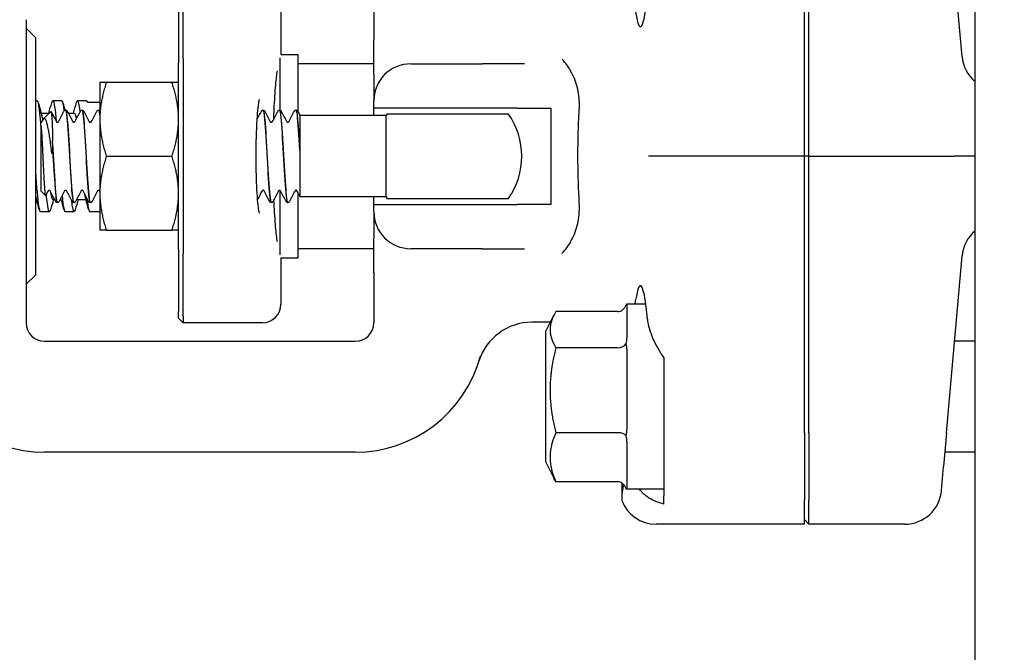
# Model space of a CAD drawing. Header units: inches. Extents: x 5 to 1128, y -85 to 748.
# Tile 352 of 656: x 438.26 to 441.58, y 665.03 to 667.17. Entities that reach past the tile are written whole.
import ezdxf

# ---------------------------------------------------------------- set-up
doc = ezdxf.new("R2010")
doc.units = ezdxf.units.IN
doc.header["$LTSCALE"] = 32
doc.header["$MEASUREMENT"] = 0
doc.layers.add('Dimension (ANSI)', color=7, linetype='Continuous', lineweight=25)
doc.layers.add('Visible (ANSI)', color=7, linetype='Continuous', lineweight=30)
doc.styles.add('Note Text (ANSI)', font='tahoma.ttf')
doc.dimstyles.new('SB Fraction-16 (ANSI)', dxfattribs={"dimscale": 32, "dimtxt": 0.125, "dimasz": 0.098425, "dimexe": 0.125, "dimexo": 0.0625, "dimgap": 0.031496, "dimtad": 0, "dimtih": 1, "dimtoh": 1, "dimdec": 4, "dimrnd": 1e-08, "dimzin": 0, "dimdsep": 46, "dimlunit": 5, "dimtxsty": 'Note Text (ANSI)', "dimcen": 0.09, "dimdle": 0.393701, "dimclrd": 256, "dimclre": 256, "dimclrt": 256, "dimadec": 0, "dimazin": 3, "dimtfac": 0.96, "dimtofl": 0, "dimtmove": 0, "dimatfit": 3, "dimfxl": 1, "dimfrac": 2, "dimtolj": 1, "dimtzin": 12, "dimlwd": -1, "dimlwe": -1, "dimarcsym": 0})

# ---------------------------------------------------------------- blocks, each defined once
blk = doc.blocks.new('*D19')
at = {"layer": 'Defpoints', "color": 0, "transparency": 16777216}
for p in [(455.7806, 700.4398), (292.0011, 552.4398), (455.7806, 552.4398)]:
    blk.add_point(p, dxfattribs=at)
at = {"layer": 'Dimension (ANSI)', "transparency": 16777216}
for p, q in [((453.7806, 700.4398), (288.0011, 700.4398)), ((292.0011, 697.2902), (292.0011, 636.039)), ((292.0011, 555.5894), (292.0011, 629.8406)), ((453.7806, 552.4398), (288.0011, 552.4398))]:
    blk.add_line(p, q, dxfattribs=at)
for points in [[(291.4762, 697.2902), (292.526, 697.2902), (292.0011, 700.4398)], [(291.4762, 555.5894), (292.526, 555.5894), (292.0011, 552.4398)]]:
    blk.add_solid(points, dxfattribs=at)
at = {"layer": 'Dimension (ANSI)', "transparency": 16777216, "insert": (287.899, 635.0311), "char_height": 4, "attachment_point": 1, "style": 'Note Text (ANSI)'}
blk.add_mtext('\\A1;148', dxfattribs=at)

msp = doc.modelspace()

# ---------------------------------------------------------------- linework, layer by layer
at = {"layer": 'Visible (ANSI)'}
for p, q in [((441.48542, 610.31504), (441.48542, 670.21904)), ((440.90792, 666.70404), (440.90792, 667.63875)), ((440.92354, 666.70404), (440.92354, 667.63875)), ((441.44094, 667.04097), (441.38864, 667.63875)), ((439.45292, 667.26654), (439.45292, 667.09747)), ((438.80854, 667.03404), (438.80854, 667.24404)), ((438.79292, 667.22904), (438.79292, 667.01904)), ((439.1391, 667.20404), (439.1391, 667.04779)), ((438.27792, 667.16574), (438.27792, 666.24234)), ((438.30917, 667.10529), (438.27792, 667.13654)), ((438.30917, 667.10529), (438.30917, 666.30279)), ((439.45292, 666.98206), (439.45292, 667.09747)), ((438.80854, 667.03404), (438.80854, 666.37404)), ((439.13529, 667.0366), (439.13529, 666.86021)), ((439.1391, 667.04779), (439.19779, 667.04779)), ((439.19779, 666.85227), (439.19779, 667.04779)), ((438.79292, 666.38904), (438.79292, 667.01904)), ((439.45292, 667.01654), (439.19779, 667.01654)), ((439.57792, 667.01654), (439.82038, 667.01654)), ((439.96218, 667.01654), (439.82038, 667.01654)), ((439.45292, 666.98206), (439.45292, 666.89154)), ((438.52692, 666.95404), (438.52692, 666.82904)), ((438.54925, 666.95404), (438.77059, 666.95404)), ((438.31542, 666.89154), (438.30917, 666.89154)), ((438.39875, 666.89154), (438.36786, 666.89154)), ((438.48208, 666.89154), (438.45119, 666.89154)), ((438.48504, 666.88691), (438.52692, 666.88691)), ((439.45292, 666.86654), (439.45292, 666.89154)), ((439.45292, 666.84154), (439.45292, 666.86654)), ((439.93784, 666.86654), (439.45292, 666.86654)), ((439.93784, 666.86654), (440.05069, 666.86654)), ((440.05069, 666.86654), (440.05069, 666.54154)), ((438.32842, 666.84987), (438.35648, 666.84987)), ((438.33697, 666.83036), (438.36167, 666.85506)), ((438.41165, 666.86029), (438.41107, 666.86029)), ((438.42049, 666.84987), (438.44042, 666.84987)), ((438.46726, 666.86029), (438.46668, 666.86029)), ((438.52287, 666.86029), (438.52229, 666.86029)), ((439.07898, 666.86029), (439.0784, 666.86029)), ((439.13459, 666.86029), (439.13401, 666.86029)), ((439.19021, 666.86029), (439.18962, 666.86029)), ((439.20292, 666.84249), (439.20292, 666.79417)), ((439.49413, 666.84154), (439.20292, 666.84154)), ((439.49413, 666.56654), (439.49413, 666.84154)), ((439.49838, 666.84779), (439.90746, 666.84779)), ((438.32792, 666.80812), (438.32792, 666.8191)), ((438.32792, 666.8191), (438.32794, 666.8191)), ((438.32792, 666.80812), (438.32792, 666.58677)), ((438.52692, 666.82904), (438.52692, 666.57904)), ((439.20292, 666.79417), (439.20292, 666.72498)), ((438.3669, 666.74696), (438.3669, 666.75674)), ((438.54925, 666.70404), (438.77059, 666.70404)), ((439.20292, 666.72498), (439.20292, 666.71476)), ((439.20292, 666.71476), (439.20292, 666.64082)), ((440.50632, 666.70404), (440.38171, 666.70404)), ((440.90792, 666.70404), (440.50632, 666.70404)), ((440.92354, 666.70404), (440.90792, 666.70404)), ((440.90792, 665.76933), (440.90792, 666.70404)), ((440.92354, 665.76933), (440.92354, 666.70404)), ((440.92354, 666.70404), (441.34589, 666.70404)), ((441.34589, 666.70404), (441.41404, 666.70404)), ((441.48542, 666.70404), (441.41404, 666.70404)), ((439.20292, 666.64082), (439.20292, 666.56951)), ((438.32792, 666.58677), (438.34338, 666.57131)), ((438.52692, 666.57904), (438.52692, 666.45404)), ((439.13529, 666.58887), (439.13529, 666.37148)), ((439.19779, 666.36029), (439.19779, 666.57878)), ((439.20292, 666.56951), (439.20292, 666.56654)), ((439.49413, 666.56654), (439.20292, 666.56654)), ((439.45292, 666.54154), (439.45292, 666.56654)), ((438.30917, 666.55821), (438.31319, 666.55821)), ((438.36786, 666.55821), (438.37442, 666.55821)), ((438.38384, 666.54779), (438.38326, 666.54779)), ((438.39269, 666.55821), (438.39653, 666.55821)), ((438.43946, 666.54779), (438.43887, 666.54779)), ((438.45119, 666.55821), (438.47986, 666.55821)), ((438.49507, 666.54779), (438.49448, 666.54779)), ((439.10679, 666.54779), (439.10621, 666.54779)), ((439.1624, 666.54779), (439.16182, 666.54779)), ((439.45292, 666.51654), (439.45292, 666.54154)), ((439.45292, 666.54154), (439.93784, 666.54154)), ((439.90746, 666.56029), (439.49838, 666.56029)), ((440.05069, 666.54154), (439.93784, 666.54154)), ((438.35708, 666.51654), (438.32619, 666.51654)), ((438.44042, 666.51654), (438.40953, 666.51654)), ((438.52692, 666.51654), (438.49286, 666.51654)), ((439.45292, 666.51654), (439.45292, 666.42602)), ((438.54925, 666.45404), (438.77059, 666.45404)), ((439.45292, 666.31061), (439.45292, 666.42602)), ((438.79292, 666.38904), (438.79292, 666.17904)), ((438.80854, 666.16404), (438.80854, 666.37404)), ((439.45292, 666.39154), (439.19779, 666.39154)), ((439.82038, 666.39154), (439.57792, 666.39154)), ((439.82038, 666.39154), (439.96218, 666.39154)), ((441.38864, 665.76933), (441.44094, 666.36712)), ((439.1391, 666.36029), (439.1391, 666.20404)), ((439.1391, 666.36029), (439.19779, 666.36029)), ((438.30917, 666.30279), (438.27792, 666.27154)), ((439.45292, 666.31061), (439.45292, 666.14154)), ((438.27792, 666.24234), (438.27792, 666.14154)), ((440.30792, 666.20404), (440.30792, 666.08887)), ((440.37214, 666.20404), (440.30792, 666.20404)), ((438.79292, 666.15717), (438.79292, 666.17904)), ((440.03292, 666.11029), (440.06147, 666.16739)), ((440.27667, 666.17912), (440.06788, 666.17912)), ((438.79292, 666.15717), (438.80854, 666.14154)), ((438.80854, 666.16404), (438.80854, 666.14154)), ((439.0766, 666.14154), (438.80854, 666.14154)), ((440.04056, 666.14322), (439.98715, 666.14322)), ((440.03292, 666.11029), (440.03292, 665.67279)), ((438.34042, 666.07904), (439.39042, 666.07904)), ((441.48542, 666.07904), (441.41574, 666.07904)), ((440.27667, 666.05712), (440.06788, 666.05712)), ((440.30792, 666.05175), (440.30792, 665.78036)), ((440.27667, 665.76954), (440.06788, 665.76954)), ((440.43292, 665.77149), (440.43292, 665.62546)), ((440.90792, 665.76933), (440.90792, 665.54207)), ((440.92354, 665.76933), (440.92354, 665.54207)), ((441.38864, 665.76933), (441.3787, 665.6557)), ((440.30792, 665.73928), (440.30792, 665.58302)), ((439.39042, 665.70404), (438.34042, 665.70404)), ((441.48542, 665.70404), (441.38293, 665.70404)), ((440.03292, 665.67279), (440.06147, 665.6157)), ((441.37163, 665.57487), (441.3787, 665.6557)), ((440.27667, 665.60396), (440.06788, 665.60396)), ((440.29056, 665.60022), (440.29056, 665.54176)), ((440.43292, 665.61002), (440.43292, 665.55595)), ((440.30792, 665.57907), (440.30792, 665.57904)), ((440.43292, 665.57904), (440.30792, 665.57904)), ((440.43292, 665.52876), (440.43292, 665.55595)), ((440.90792, 665.46029), (440.90792, 665.54207)), ((440.92354, 665.46029), (440.92354, 665.54207)), ((440.92354, 665.46029), (440.90792, 665.47598)), ((440.90792, 665.46029), (440.40744, 665.46029)), ((441.24702, 665.46029), (440.92354, 665.46029))]:
    msp.add_line(p, q, dxfattribs=at)
for centre, radius, start, end in [((441.56547, 667.05186), 0.125, 185, 230.18), ((439.57792, 666.89154), 0.125, 90, 180), ((439.70292, 666.70404), 0.25, 144.90037, 146.63299), ((439.70292, 666.70404), 0.25, 324.90037, 35.09963), ((439.70292, 666.70404), 0.25, 213.36701, 215.09963), ((439.57792, 666.51654), 0.125, 180, 270), ((441.56547, 666.35622), 0.125, 129.82, 175), ((439.0766, 666.20404), 0.0625, 270, 0), ((438.34042, 666.14154), 0.0625, 180, 270), ((439.39042, 666.14154), 0.0625, 270, 0), ((439.98715, 665.95572), 0.1875, 90, 162.70338), ((440.04056, 665.89322), 0.25, 87.99498, 90), ((438.34042, 666.14154), 0.4375, 195.01817, 270), ((439.39042, 666.14154), 0.4375, 270, 344.98183)]:
    msp.add_arc(centre, radius, start, end, dxfattribs=at)
for centre, major_axis, ratio, start_param, end_param in [((440.354, 667.51654), (0, 0.375), 0.0874887, 2.6230455, 3.9395987), ((440.354, 665.89154), (0, 0.375), 0.0874887, 5.4851792, 6.8017325), ((440.27667, 666.21506), (0, -0.03595), 0.8693335, 0, 1.2241495), ((440.27667, 666.07782), (0.03125, 0), 0.662309, 4.712389, 5.9365385), ((440.27667, 665.75429), (0.03125, 0), 0.4879975, 0.3466468, 1.5707963), ((440.27667, 665.56802), (0, -0.03595), 0.8693335, 1.9174431, 3.1415927), ((441.2471, 665.58577), (-0.01094, -0.125), 0.9961657, 0.0869335, 1.5707963), ((440.4084, 665.58577), (-0.08906, -0.08906), 0.9924325, 5.8523356, 7.0647854)]:
    msp.add_ellipse(centre, major_axis=major_axis, ratio=ratio, start_param=start_param, end_param=end_param, dxfattribs=at)
for points, knots in [([(440.14732, 666.86176), (440.14779, 666.86979), (440.1479, 666.87776), (440.14741, 666.89331), (440.14683, 666.90087), (440.14465, 666.91863), (440.14276, 666.92869), (440.13519, 666.95811), (440.12772, 666.97633), (440.11, 667.00707), (440.10065, 667.0198), (440.08979, 667.03206), (440.08963, 667.03224), (440.08947, 667.03242)], [0, 0, 0, 0, 0.06351999, 0.06351999, 0.12513045, 0.12513045, 0.2104042, 0.2104042, 0.38193929, 0.38193929, 0.52164881, 0.52164881, 0.52372315, 0.52372315, 0.52372315, 0.52372315]), ([(439.11474, 666.82998), (439.11513, 666.84113), (439.11557, 666.85202), (439.11749, 666.89328), (439.11934, 666.92125), (439.1232, 666.96424), (439.12516, 666.98075), (439.12708, 666.99329)], [0.3819937, 0.3819937, 0.3819937, 0.3819937, 0.48894567, 0.48894567, 0.79947629, 0.79947629, 1.05331269, 1.05331269, 1.05331269, 1.05331269]), ([(438.32792, 666.81421), (438.3272, 666.82245), (438.32648, 666.8302), (438.32576, 666.83734), (438.32231, 666.87162), (438.31887, 666.89122), (438.31542, 666.89147)], [-139.17255455, -139.17255455, -139.17255455, -139.17255455, -139.0100536, -139.0100536, -139.0100536, -138.23007676, -138.23007676, -138.23007676, -138.23007676]), ([(438.36432, 666.88464), (438.36571, 666.88992), (438.36711, 666.89227), (438.3685, 666.89132), (438.37223, 666.88879), (438.37597, 666.86257), (438.3797, 666.82161)], [137.9630926, 137.9630926, 137.9630926, 137.9630926, 138.2781439, 138.2781439, 138.2781439, 139.122964, 139.122964, 139.122964, 139.122964]), ([(438.44765, 666.88458), (438.44946, 666.89136), (438.45127, 666.89327), (438.45307, 666.88966), (438.45531, 666.8852), (438.45755, 666.87234), (438.45978, 666.85332)], [144.2462779, 144.2462779, 144.2462779, 144.2462779, 144.6548473, 144.6548473, 144.6548473, 145.16076334, 145.16076334, 145.16076334, 145.16076334]), ([(439.06634, 666.51199), (439.06634, 666.51199), (439.06622, 666.51239), (439.06567, 666.5147), (439.06501, 666.5179), (439.06333, 666.52847), (439.06224, 666.53715), (439.06, 666.56013), (439.05889, 666.57531), (439.05699, 666.61018), (439.05625, 666.63013), (439.0553, 666.67224), (439.05511, 666.69444), (439.05533, 666.73847), (439.05575, 666.76031), (439.05713, 666.80112), (439.05809, 666.82011), (439.06039, 666.85273), (439.06172, 666.86656), (439.06425, 666.8862), (439.06556, 666.89303), (439.06626, 666.89581), (439.06634, 666.89609), (439.06634, 666.89608)], [-1.2869324, -1.2869324, -1.2869324, -1.2869324, -1.2221786, -1.2221786, -1.0687063, -1.0687063, -0.8381878, -0.8381878, -0.555105, -0.555105, -0.2516711, -0.2516711, 0.0580557, 0.0580557, 0.3688709, 0.3688709, 0.6770655, 0.6770655, 0.9746383, 0.9746383, 1.233525, 1.233525, 1.2869324, 1.2869324, 1.2869324, 1.2869324]), ([(438.33068, 666.84146), (438.33163, 666.83806), (438.33258, 666.83361), (438.33353, 666.82811), (438.33367, 666.82733), (438.3338, 666.82653), (438.33394, 666.82571)], [138.56823042, 138.56823042, 138.56823042, 138.56823042, 138.78339549, 138.78339549, 138.78339549, 138.8139231, 138.8139231, 138.8139231, 138.8139231]), ([(438.36409, 666.7196), (438.36177, 666.7386), (438.35941, 666.75659), (438.35465, 666.78772), (438.3523, 666.80074), (438.34753, 666.82018), (438.34518, 666.8267), (438.34042, 666.83263), (438.33806, 666.83232), (438.33523, 666.8281), (438.33484, 666.82744), (438.33445, 666.82669)], [-0.67634923, -0.67634923, -0.67634923, -0.67634923, -0.52774982, -0.52774982, -0.38555901, -0.38555901, -0.25020713, -0.25020713, -0.12168954, -0.12168954, -0.10119383, -0.10119383, -0.10119383, -0.10119383]), ([(438.36167, 666.85506), (438.36172, 666.85512), (438.36178, 666.85515), (438.36259, 666.85538), (438.36334, 666.85169), (438.36409, 666.84435)], [-0.16191336, -0.16191336, -0.16191336, -0.16191336, -0.15127467, -0.15127467, 0, 0, 0, 0]), ([(438.36409, 666.84435), (438.36451, 666.84025), (438.36489, 666.83499), (438.36555, 666.82228), (438.36585, 666.81484), (438.36653, 666.79206), (438.36684, 666.7751), (438.3669, 666.75674)], [-0.3187664, -0.3187664, -0.3187664, -0.3187664, -0.23449039, -0.23449039, -0.1487662, -0.1487662, 0, 0, 0, 0]), ([(438.40572, 666.85655), (438.40606, 666.85719), (438.40646, 666.85786), (438.4076, 666.85896), (438.40809, 666.85935), (438.40938, 666.86), (438.4102, 666.86025), (438.41104, 666.86029)], [0, 0, 0, 0, 0.022095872, 0.022095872, 0.033561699, 0.033561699, 0.045438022, 0.045438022, 0.045438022, 0.045438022]), ([(438.41104, 666.86013), (438.41322, 666.85999), (438.41541, 666.84565), (438.41759, 666.81977), (438.4204, 666.7864), (438.42322, 666.73471), (438.42603, 666.6854), (438.42884, 666.63609), (438.43165, 666.59046), (438.43447, 666.56675), (438.43594, 666.55437), (438.4374, 666.54814), (438.43887, 666.54812)], [9.4219171, 9.4219171, 9.4219171, 9.4219171, 10.1615232, 10.1615232, 10.1615232, 11.1151899, 11.1151899, 11.1151899, 12.0686082, 12.0686082, 12.0686082, 12.5663706, 12.5663706, 12.5663706, 12.5663706]), ([(438.43948, 666.54805), (438.43762, 666.54812), (438.43576, 666.55827), (438.4339, 666.57753), (438.43106, 666.607), (438.42822, 666.65702), (438.42537, 666.70721), (438.42255, 666.75712), (438.41972, 666.80585), (438.41689, 666.8337), (438.41514, 666.85091), (438.4134, 666.85987), (438.41165, 666.86)], [-18.8524168, -18.8524168, -18.8524168, -18.8524168, -18.2223022, -18.2223022, -18.2223022, -17.2584859, -17.2584859, -17.2584859, -16.2999201, -16.2999201, -16.2999201, -15.7079633, -15.7079633, -15.7079633, -15.7079633]), ([(438.41168, 666.86029), (438.41281, 666.86023), (438.41387, 666.85981), (438.41534, 666.85882), (438.41583, 666.8583), (438.41653, 666.85738), (438.41678, 666.85696), (438.41699, 666.85655)], [0, 0, 0, 0, 0.015967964, 0.015967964, 0.031253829, 0.031253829, 0.045415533, 0.045415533, 0.045415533, 0.045415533]), ([(438.46134, 666.85655), (438.46167, 666.85719), (438.46207, 666.85786), (438.46321, 666.85896), (438.4637, 666.85935), (438.46499, 666.86), (438.46581, 666.86025), (438.46665, 666.86029)], [0, 0, 0, 0, 0.022095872, 0.022095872, 0.033561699, 0.033561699, 0.045438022, 0.045438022, 0.045438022, 0.045438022]), ([(438.46665, 666.86018), (438.46717, 666.86026), (438.46768, 666.85954), (438.4682, 666.85799), (438.47101, 666.8495), (438.47382, 666.81627), (438.47663, 666.77154), (438.47944, 666.72682), (438.48225, 666.67179), (438.48505, 666.6284), (438.48786, 666.58503), (438.49067, 666.55443), (438.49348, 666.5488), (438.49381, 666.54813), (438.49415, 666.54781), (438.49448, 666.54785)], [15.7051024, 15.7051024, 15.7051024, 15.7051024, 15.879856, 15.879856, 15.879856, 16.8320759, 16.8320759, 16.8320759, 17.7840647, 17.7840647, 17.7840647, 18.7358252, 18.7358252, 18.7358252, 18.8495559, 18.8495559, 18.8495559, 18.8495559]), ([(438.49509, 666.54797), (438.49441, 666.54785), (438.49373, 666.54912), (438.49305, 666.55183), (438.49021, 666.56314), (438.48738, 666.59939), (438.48454, 666.64585), (438.48171, 666.6922), (438.47888, 666.74745), (438.47606, 666.7893), (438.47323, 666.83104), (438.47041, 666.85833), (438.46759, 666.86018), (438.46748, 666.86025), (438.46737, 666.86029), (438.46726, 666.86028)], [-25.1356021, -25.1356021, -25.1356021, -25.1356021, -24.9048316, -24.9048316, -24.9048316, -23.9435311, -23.9435311, -23.9435311, -22.9847675, -22.9847675, -22.9847675, -22.0283448, -22.0283448, -22.0283448, -21.9911486, -21.9911486, -21.9911486, -21.9911486]), ([(438.46729, 666.86029), (438.46842, 666.86023), (438.46948, 666.85981), (438.47095, 666.85882), (438.47144, 666.8583), (438.47214, 666.85738), (438.47239, 666.85696), (438.4726, 666.85655)], [0, 0, 0, 0, 0.015967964, 0.015967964, 0.031253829, 0.031253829, 0.045415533, 0.045415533, 0.045415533, 0.045415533]), ([(438.51695, 666.85655), (438.51728, 666.85719), (438.51768, 666.85786), (438.51882, 666.85896), (438.51932, 666.85935), (438.52061, 666.86), (438.52142, 666.86025), (438.52226, 666.86029)], [0, 0, 0, 0, 0.022095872, 0.022095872, 0.033561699, 0.033561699, 0.045438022, 0.045438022, 0.045438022, 0.045438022]), ([(438.52692, 666.84424), (438.52687, 666.8446), (438.52683, 666.84496), (438.52678, 666.8453), (438.52548, 666.85513), (438.52417, 666.86), (438.52287, 666.85997)], [-28.73150298, -28.73150298, -28.73150298, -28.73150298, -28.71588313, -28.71588313, -28.71588313, -28.27433388, -28.27433388, -28.27433388, -28.27433388]), ([(438.5229, 666.86029), (438.52403, 666.86023), (438.52509, 666.85981), (438.52628, 666.85901), (438.52663, 666.85871), (438.52692, 666.8584)], [0, 0, 0, 0, 0.015967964, 0.015967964, 0.025215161, 0.025215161, 0.025215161, 0.025215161]), ([(439.07306, 666.85655), (439.07339, 666.85719), (439.07379, 666.85786), (439.07493, 666.85896), (439.07543, 666.85935), (439.07672, 666.86), (439.07753, 666.86025), (439.07838, 666.86029)], [0, 0, 0, 0, 0.022095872, 0.022095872, 0.033561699, 0.033561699, 0.045438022, 0.045438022, 0.045438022, 0.045438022]), ([(439.07838, 666.86016), (439.08068, 666.86001), (439.08297, 666.84395), (439.08527, 666.8155), (439.0881, 666.78051), (439.09093, 666.72771), (439.09376, 666.67845), (439.09658, 666.62931), (439.0994, 666.585), (439.10222, 666.56334), (439.10355, 666.55315), (439.10488, 666.5481), (439.10621, 666.54812)], [84.8201408, 84.8201408, 84.8201408, 84.8201408, 85.5995394, 85.5995394, 85.5995394, 86.558303, 86.558303, 86.558303, 87.5147256, 87.5147256, 87.5147256, 87.9645943, 87.9645943, 87.9645943, 87.9645943]), ([(439.10681, 666.54808), (439.10508, 666.54812), (439.10335, 666.55685), (439.10161, 666.57374), (439.09881, 666.6011), (439.096, 666.64916), (439.09319, 666.69873), (439.09038, 666.74828), (439.08757, 666.79804), (439.08476, 666.82816), (439.08284, 666.84881), (439.08091, 666.85986), (439.07898, 666.86005)], [-94.2506405, -94.2506405, -94.2506405, -94.2506405, -93.6632144, -93.6632144, -93.6632144, -92.7109946, -92.7109946, -92.7109946, -91.7590058, -91.7590058, -91.7590058, -91.106187, -91.106187, -91.106187, -91.106187]), ([(439.07901, 666.86029), (439.08014, 666.86023), (439.08121, 666.85981), (439.08268, 666.85882), (439.08316, 666.8583), (439.08387, 666.85738), (439.08411, 666.85696), (439.08433, 666.85655)], [0, 0, 0, 0, 0.015967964, 0.015967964, 0.031253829, 0.031253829, 0.045415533, 0.045415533, 0.045415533, 0.045415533]), ([(439.12867, 666.85655), (439.129, 666.85719), (439.1294, 666.85786), (439.13054, 666.85896), (439.13104, 666.85935), (439.13233, 666.86), (439.13314, 666.86025), (439.13399, 666.86029)], [0, 0, 0, 0, 0.022095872, 0.022095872, 0.033561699, 0.033561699, 0.045438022, 0.045438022, 0.045438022, 0.045438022]), ([(439.13399, 666.86013), (439.13463, 666.86024), (439.13527, 666.85912), (439.13591, 666.85671), (439.13875, 666.84602), (439.1416, 666.81017), (439.14444, 666.76379), (439.14727, 666.71766), (439.1501, 666.66236), (439.15293, 666.62023), (439.15574, 666.57829), (439.15856, 666.5505), (439.16137, 666.54799), (439.16152, 666.54786), (439.16167, 666.5478), (439.16182, 666.5478)], [91.1033261, 91.1033261, 91.1033261, 91.1033261, 91.3207683, 91.3207683, 91.3207683, 92.2845846, 92.2845846, 92.2845846, 93.2431504, 93.2431504, 93.2431504, 94.1972517, 94.1972517, 94.1972517, 94.2477796, 94.2477796, 94.2477796, 94.2477796]), ([(439.16243, 666.54793), (439.16184, 666.54783), (439.16125, 666.54876), (439.16067, 666.55077), (439.15786, 666.56042), (439.15504, 666.59479), (439.15223, 666.64013), (439.14941, 666.68546), (439.1466, 666.74054), (439.14379, 666.78334), (439.14097, 666.82613), (439.13816, 666.85551), (439.13535, 666.85973), (439.1351, 666.8601), (439.13485, 666.86028), (439.13459, 666.86026)], [-100.5338258, -100.5338258, -100.5338258, -100.5338258, -100.3354652, -100.3354652, -100.3354652, -99.3815473, -99.3815473, -99.3815473, -98.4278806, -98.4278806, -98.4278806, -97.4744623, -97.4744623, -97.4744623, -97.3893723, -97.3893723, -97.3893723, -97.3893723]), ([(439.13462, 666.86029), (439.13575, 666.86023), (439.13682, 666.85981), (439.13829, 666.85882), (439.13877, 666.8583), (439.13948, 666.85738), (439.13972, 666.85696), (439.13994, 666.85655)], [0, 0, 0, 0, 0.015967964, 0.015967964, 0.031253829, 0.031253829, 0.045415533, 0.045415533, 0.045415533, 0.045415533]), ([(439.18428, 666.85655), (439.18461, 666.85719), (439.18501, 666.85786), (439.18615, 666.85896), (439.18665, 666.85935), (439.18794, 666.86), (439.18875, 666.86025), (439.1896, 666.86029)], [0, 0, 0, 0, 0.022095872, 0.022095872, 0.033561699, 0.033561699, 0.045438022, 0.045438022, 0.045438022, 0.045438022]), ([(439.1896, 666.86002), (439.19149, 666.85994), (439.19338, 666.84945), (439.19527, 666.82959), (439.19782, 666.80278), (439.20037, 666.75968), (439.20292, 666.71476)], [97.3865114, 97.3865114, 97.3865114, 97.3865114, 98.0270057, 98.0270057, 98.0270057, 98.8915068, 98.8915068, 98.8915068, 98.8915068]), ([(439.20292, 666.72498), (439.2001, 666.77428), (439.19728, 666.81953), (439.19446, 666.84255), (439.19304, 666.85415), (439.19162, 666.85995), (439.19021, 666.85996)], [-105.1089244, -105.1089244, -105.1089244, -105.1089244, -104.1537068, -104.1537068, -104.1537068, -103.6725576, -103.6725576, -103.6725576, -103.6725576]), ([(439.19023, 666.86029), (439.19136, 666.86023), (439.19243, 666.85981), (439.1939, 666.85882), (439.19438, 666.8583), (439.19509, 666.85738), (439.19534, 666.85696), (439.19555, 666.85655)], [0, 0, 0, 0, 0.015967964, 0.015967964, 0.031253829, 0.031253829, 0.045415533, 0.045415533, 0.045415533, 0.045415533]), ([(440.14732, 666.54633), (440.14463, 666.59208), (440.14311, 666.63902), (440.14262, 666.71575), (440.1429, 666.74502), (440.1444, 666.80373), (440.14563, 666.833), (440.14732, 666.86176)], [0, 0, 0, 0, 0.36185351, 0.36185351, 0.58513386, 0.58513386, 0.81257268, 0.81257268, 0.81257268, 0.81257268]), ([(438.32794, 666.8191), (438.32902, 666.8191), (438.33001, 666.81955), (438.33097, 666.82026), (438.33116, 666.82051), (438.3313, 666.8207), (438.33132, 666.82073), (438.33132, 666.82073)], [0, 0, 0, 0, 0.017919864, 0.017919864, 0.032518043, 0.032518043, 0.040461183, 0.040461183, 0.040461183, 0.040461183]), ([(438.32852, 666.80209), (438.32917, 666.79531), (438.32981, 666.78667), (438.33111, 666.76628), (438.33175, 666.75462), (438.33315, 666.72714), (438.3339, 666.71122), (438.33542, 666.67894), (438.33617, 666.66289), (438.33768, 666.63278), (438.33843, 666.61906), (438.33995, 666.59583), (438.3407, 666.58663), (438.34221, 666.57408), (438.34296, 666.57097), (438.34385, 666.57123), (438.34398, 666.57138), (438.34412, 666.57164)], [-2.12179282, -2.12179282, -2.12179282, -2.12179282, -2.02048123, -2.02048123, -1.91755472, -1.91755472, -1.79490964, -1.79490964, -1.67005838, -1.67005838, -1.5430016, -1.5430016, -1.41373999, -1.41373999, -1.28227419, -1.28227419, -1.25834871, -1.25834871, -1.25834871, -1.25834871]), ([(438.38018, 666.82073), (438.38018, 666.82073), (438.38025, 666.82057), (438.3808, 666.82004), (438.38115, 666.81976), (438.38216, 666.81929), (438.38285, 666.8191), (438.38355, 666.8191)], [0.003893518, 0.003893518, 0.003893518, 0.003893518, 0.02135506, 0.02135506, 0.032660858, 0.032660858, 0.044379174, 0.044379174, 0.044379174, 0.044379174]), ([(438.38355, 666.8191), (438.38463, 666.8191), (438.38562, 666.81955), (438.38658, 666.82026), (438.38677, 666.82051), (438.38691, 666.8207), (438.38693, 666.82073), (438.38693, 666.82073)], [0, 0, 0, 0, 0.017919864, 0.017919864, 0.032518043, 0.032518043, 0.040461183, 0.040461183, 0.040461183, 0.040461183]), ([(438.43579, 666.82073), (438.43579, 666.82073), (438.43586, 666.82057), (438.43642, 666.82004), (438.43676, 666.81976), (438.43777, 666.81929), (438.43846, 666.8191), (438.43916, 666.8191)], [0.003893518, 0.003893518, 0.003893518, 0.003893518, 0.02135506, 0.02135506, 0.032660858, 0.032660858, 0.044379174, 0.044379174, 0.044379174, 0.044379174]), ([(438.43916, 666.8191), (438.44024, 666.8191), (438.44123, 666.81955), (438.44219, 666.82026), (438.44238, 666.82051), (438.44252, 666.8207), (438.44254, 666.82073), (438.44254, 666.82073)], [0, 0, 0, 0, 0.017919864, 0.017919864, 0.032518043, 0.032518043, 0.040461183, 0.040461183, 0.040461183, 0.040461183]), ([(438.4914, 666.82073), (438.4914, 666.82073), (438.49147, 666.82057), (438.49203, 666.82004), (438.49237, 666.81976), (438.49338, 666.81929), (438.49407, 666.8191), (438.49478, 666.8191)], [0.003893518, 0.003893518, 0.003893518, 0.003893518, 0.02135506, 0.02135506, 0.032660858, 0.032660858, 0.044379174, 0.044379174, 0.044379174, 0.044379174]), ([(438.49478, 666.8191), (438.49585, 666.8191), (438.49685, 666.81955), (438.4978, 666.82026), (438.498, 666.82051), (438.49813, 666.8207), (438.49815, 666.82073), (438.49815, 666.82073)], [0, 0, 0, 0, 0.017919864, 0.017919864, 0.032518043, 0.032518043, 0.040461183, 0.040461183, 0.040461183, 0.040461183]), ([(439.10312, 666.82073), (439.10312, 666.82073), (439.1032, 666.82057), (439.10375, 666.82004), (439.10409, 666.81976), (439.1051, 666.81929), (439.1058, 666.8191), (439.1065, 666.8191)], [0.003893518, 0.003893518, 0.003893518, 0.003893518, 0.02135506, 0.02135506, 0.032660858, 0.032660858, 0.044379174, 0.044379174, 0.044379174, 0.044379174]), ([(439.1065, 666.8191), (439.10757, 666.8191), (439.10857, 666.81955), (439.10953, 666.82026), (439.10972, 666.82051), (439.10985, 666.8207), (439.10987, 666.82073), (439.10987, 666.82073)], [0, 0, 0, 0, 0.017919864, 0.017919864, 0.032518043, 0.032518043, 0.040461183, 0.040461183, 0.040461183, 0.040461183]), ([(439.15874, 666.82073), (439.15874, 666.82073), (439.15881, 666.82057), (439.15936, 666.82004), (439.1597, 666.81976), (439.16071, 666.81929), (439.16141, 666.8191), (439.16211, 666.8191)], [0.003893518, 0.003893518, 0.003893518, 0.003893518, 0.02135506, 0.02135506, 0.032660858, 0.032660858, 0.044379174, 0.044379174, 0.044379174, 0.044379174]), ([(439.16211, 666.8191), (439.16318, 666.8191), (439.16418, 666.81955), (439.16514, 666.82026), (439.16533, 666.82051), (439.16547, 666.8207), (439.16548, 666.82073), (439.16548, 666.82073)], [0, 0, 0, 0, 0.017919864, 0.017919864, 0.032518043, 0.032518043, 0.040461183, 0.040461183, 0.040461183, 0.040461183]), ([(438.3669, 666.74696), (438.36687, 666.73775), (438.36675, 666.72986), (438.36637, 666.72024), (438.36617, 666.71721), (438.36586, 666.71506), (438.36577, 666.71458), (438.36563, 666.71412), (438.36559, 666.71402), (438.36552, 666.71389), (438.3655, 666.71385), (438.36545, 666.71381), (438.36543, 666.71379), (438.36539, 666.71378), (438.36537, 666.71378), (438.36532, 666.71378), (438.3653, 666.7138), (438.36524, 666.71384), (438.36521, 666.71388), (438.36509, 666.71408), (438.365, 666.71434), (438.36466, 666.71557), (438.3644, 666.71711), (438.36409, 666.7196)], [-0.17168991, -0.17168991, -0.17168991, -0.17168991, -0.0982332, -0.0982332, -0.0491093, -0.0491093, -0.03761956, -0.03761956, -0.03394059, -0.03394059, -0.03224924, -0.03224924, -0.03117451, -0.03117451, -0.03017054, -0.03017054, -0.0289244, -0.0289244, -0.02683852, -0.02683852, -0.01955178, -0.01955178, 0, 0, 0, 0]), ([(438.38387, 666.54783), (438.3836, 666.54779), (438.38333, 666.54798), (438.38307, 666.5484), (438.38023, 666.5528), (438.37739, 666.58285), (438.37455, 666.62634), (438.372, 666.6654), (438.36945, 666.71435), (438.3669, 666.75674)], [-12.5692315, -12.5692315, -12.5692315, -12.5692315, -12.4783682, -12.4783682, -12.4783682, -11.5160648, -11.5160648, -11.5160648, -10.6515637, -10.6515637, -10.6515637, -10.6515637]), ([(438.3669, 666.74696), (438.36971, 666.69912), (438.37253, 666.64494), (438.37535, 666.60616), (438.37799, 666.56987), (438.38063, 666.54797), (438.38326, 666.54781)], [4.4341461, 4.4341461, 4.4341461, 4.4341461, 5.3893637, 5.3893637, 5.3893637, 6.2831853, 6.2831853, 6.2831853, 6.2831853]), ([(438.30917, 666.65098), (438.31282, 666.60152), (438.31648, 666.55857), (438.32014, 666.53577), (438.32216, 666.52317), (438.32418, 666.51687), (438.32619, 666.51687)], [133.8047189, 133.8047189, 133.8047189, 133.8047189, 134.6316542, 134.6316542, 134.6316542, 135.0884841, 135.0884841, 135.0884841, 135.0884841]), ([(438.36063, 666.52323), (438.35702, 666.50999), (438.35341, 666.51749), (438.3498, 666.54412), (438.34862, 666.55285), (438.34743, 666.56359), (438.34625, 666.57583)], [-141.6386536, -141.6386536, -141.6386536, -141.6386536, -140.8224072, -140.8224072, -140.8224072, -140.5547772, -140.5547772, -140.5547772, -140.5547772]), ([(438.35575, 666.58898), (438.35467, 666.58898), (438.35368, 666.58853), (438.35272, 666.58783), (438.35253, 666.58757), (438.35239, 666.58738), (438.35237, 666.58735), (438.35237, 666.58735)], [0, 0, 0, 0, 0.017919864, 0.017919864, 0.032518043, 0.032518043, 0.040461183, 0.040461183, 0.040461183, 0.040461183]), ([(438.35912, 666.58736), (438.3591, 666.58739), (438.35901, 666.58755), (438.3585, 666.58804), (438.35815, 666.58832), (438.35714, 666.58879), (438.35645, 666.58898), (438.35575, 666.58898)], [0.005742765, 0.005742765, 0.005742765, 0.005742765, 0.02135506, 0.02135506, 0.032660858, 0.032660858, 0.044379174, 0.044379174, 0.044379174, 0.044379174]), ([(438.3992, 666.57085), (438.40106, 666.55229), (438.40293, 666.53756), (438.4048, 666.52834), (438.40637, 666.52056), (438.40795, 666.51677), (438.40953, 666.51684)], [140.5926168, 140.5926168, 140.5926168, 140.5926168, 141.014984, 141.014984, 141.014984, 141.37166941, 141.37166941, 141.37166941, 141.37166941]), ([(438.41136, 666.58898), (438.41029, 666.58898), (438.40929, 666.58853), (438.40833, 666.58783), (438.40814, 666.58757), (438.408, 666.58738), (438.40799, 666.58735), (438.40799, 666.58735)], [0, 0, 0, 0, 0.017919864, 0.017919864, 0.032518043, 0.032518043, 0.040461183, 0.040461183, 0.040461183, 0.040461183]), ([(438.41473, 666.58736), (438.41471, 666.58739), (438.41462, 666.58755), (438.41411, 666.58804), (438.41377, 666.58832), (438.41275, 666.58879), (438.41206, 666.58898), (438.41136, 666.58898)], [0.005742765, 0.005742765, 0.005742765, 0.005742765, 0.02135506, 0.02135506, 0.032660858, 0.032660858, 0.044379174, 0.044379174, 0.044379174, 0.044379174]), ([(438.46697, 666.58898), (438.4659, 666.58898), (438.4649, 666.58853), (438.46394, 666.58783), (438.46375, 666.58757), (438.46361, 666.58738), (438.4636, 666.58735), (438.4636, 666.58735)], [0, 0, 0, 0, 0.017919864, 0.017919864, 0.032518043, 0.032518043, 0.040461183, 0.040461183, 0.040461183, 0.040461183]), ([(438.47034, 666.58736), (438.47032, 666.58739), (438.47024, 666.58755), (438.46972, 666.58804), (438.46938, 666.58832), (438.46836, 666.58879), (438.46767, 666.58898), (438.46697, 666.58898)], [0.005742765, 0.005742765, 0.005742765, 0.005742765, 0.02135506, 0.02135506, 0.032660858, 0.032660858, 0.044379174, 0.044379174, 0.044379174, 0.044379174]), ([(438.52258, 666.58898), (438.52151, 666.58898), (438.52051, 666.58853), (438.51955, 666.58783), (438.51936, 666.58757), (438.51922, 666.58738), (438.51921, 666.58735), (438.51921, 666.58735)], [0, 0, 0, 0, 0.017919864, 0.017919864, 0.032518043, 0.032518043, 0.040461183, 0.040461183, 0.040461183, 0.040461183]), ([(438.52595, 666.58736), (438.52593, 666.58739), (438.52585, 666.58755), (438.52533, 666.58804), (438.52499, 666.58832), (438.52398, 666.58879), (438.52328, 666.58898), (438.52258, 666.58898)], [0.005742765, 0.005742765, 0.005742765, 0.005742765, 0.02135506, 0.02135506, 0.032660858, 0.032660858, 0.044379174, 0.044379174, 0.044379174, 0.044379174]), ([(439.07869, 666.58898), (439.07762, 666.58898), (439.07662, 666.58853), (439.07566, 666.58783), (439.07547, 666.58757), (439.07534, 666.58738), (439.07532, 666.58735), (439.07532, 666.58735)], [0, 0, 0, 0, 0.017919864, 0.017919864, 0.032518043, 0.032518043, 0.040461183, 0.040461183, 0.040461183, 0.040461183]), ([(439.08206, 666.58736), (439.08205, 666.58739), (439.08196, 666.58755), (439.08144, 666.58804), (439.0811, 666.58832), (439.08009, 666.58879), (439.07939, 666.58898), (439.07869, 666.58898)], [0.005742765, 0.005742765, 0.005742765, 0.005742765, 0.02135506, 0.02135506, 0.032660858, 0.032660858, 0.044379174, 0.044379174, 0.044379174, 0.044379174]), ([(439.1343, 666.58898), (439.13323, 666.58898), (439.13223, 666.58853), (439.13127, 666.58783), (439.13108, 666.58757), (439.13095, 666.58738), (439.13093, 666.58735), (439.13093, 666.58735)], [0, 0, 0, 0, 0.017919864, 0.017919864, 0.032518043, 0.032518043, 0.040461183, 0.040461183, 0.040461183, 0.040461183]), ([(439.13767, 666.58736), (439.13766, 666.58739), (439.13757, 666.58755), (439.13705, 666.58804), (439.13671, 666.58832), (439.1357, 666.58879), (439.135, 666.58898), (439.1343, 666.58898)], [0.005742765, 0.005742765, 0.005742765, 0.005742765, 0.02135506, 0.02135506, 0.032660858, 0.032660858, 0.044379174, 0.044379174, 0.044379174, 0.044379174]), ([(439.18991, 666.58898), (439.18884, 666.58898), (439.18784, 666.58853), (439.18689, 666.58783), (439.18669, 666.58757), (439.18656, 666.58738), (439.18654, 666.58735), (439.18654, 666.58735)], [0, 0, 0, 0, 0.017919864, 0.017919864, 0.032518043, 0.032518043, 0.040461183, 0.040461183, 0.040461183, 0.040461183]), ([(439.19329, 666.58736), (439.19327, 666.58739), (439.19318, 666.58755), (439.19266, 666.58804), (439.19232, 666.58832), (439.19131, 666.58879), (439.19062, 666.58898), (439.18991, 666.58898)], [0.005742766, 0.005742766, 0.005742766, 0.005742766, 0.02135506, 0.02135506, 0.032660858, 0.032660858, 0.044379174, 0.044379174, 0.044379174, 0.044379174]), ([(438.38324, 666.54779), (438.3821, 666.54785), (438.38104, 666.54827), (438.37957, 666.54926), (438.37909, 666.54978), (438.37838, 666.5507), (438.37813, 666.55112), (438.37792, 666.55153)], [0, 0, 0, 0, 0.015967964, 0.015967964, 0.031253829, 0.031253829, 0.045415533, 0.045415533, 0.045415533, 0.045415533]), ([(438.38919, 666.55153), (438.38886, 666.55089), (438.38845, 666.55022), (438.38732, 666.54912), (438.38682, 666.54873), (438.38553, 666.54808), (438.38471, 666.54783), (438.38387, 666.54779)], [0, 0, 0, 0, 0.022095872, 0.022095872, 0.033561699, 0.033561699, 0.045438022, 0.045438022, 0.045438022, 0.045438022]), ([(438.44396, 666.52329), (438.44063, 666.51113), (438.4373, 666.51628), (438.43397, 666.5383), (438.43324, 666.5431), (438.43251, 666.54867), (438.43179, 666.55492)], [-147.92183888, -147.92183888, -147.92183888, -147.92183888, -147.16830495, -147.16830495, -147.16830495, -147.00417822, -147.00417822, -147.00417822, -147.00417822]), ([(438.43885, 666.54779), (438.43771, 666.54785), (438.43665, 666.54827), (438.43518, 666.54926), (438.4347, 666.54978), (438.43399, 666.5507), (438.43374, 666.55112), (438.43353, 666.55153)], [0, 0, 0, 0, 0.015967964, 0.015967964, 0.031253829, 0.031253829, 0.045415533, 0.045415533, 0.045415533, 0.045415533]), ([(438.4448, 666.55153), (438.44447, 666.55089), (438.44407, 666.55022), (438.44293, 666.54912), (438.44243, 666.54873), (438.44114, 666.54808), (438.44032, 666.54783), (438.43948, 666.54779)], [0, 0, 0, 0, 0.022095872, 0.022095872, 0.033561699, 0.033561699, 0.045438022, 0.045438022, 0.045438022, 0.045438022]), ([(438.44918, 666.55989), (438.44921, 666.55983), (438.44925, 666.55977), (438.44929, 666.55971), (438.44992, 666.55871), (438.45056, 666.55824), (438.45119, 666.55829)], [147.50291226, 147.50291226, 147.50291226, 147.50291226, 147.51107522, 147.51107522, 147.51107522, 147.65485472, 147.65485472, 147.65485472, 147.65485472]), ([(438.48337, 666.56279), (438.48534, 666.54449), (438.48731, 666.53074), (438.48929, 666.52331), (438.49048, 666.51882), (438.49167, 666.51668), (438.49286, 666.51677)], [146.93919895, 146.93919895, 146.93919895, 146.93919895, 147.38530902, 147.38530902, 147.38530902, 147.65485472, 147.65485472, 147.65485472, 147.65485472]), ([(438.49446, 666.54779), (438.49332, 666.54785), (438.49226, 666.54827), (438.49079, 666.54926), (438.49031, 666.54978), (438.4896, 666.5507), (438.48935, 666.55112), (438.48914, 666.55153)], [0, 0, 0, 0, 0.015967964, 0.015967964, 0.031253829, 0.031253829, 0.045415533, 0.045415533, 0.045415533, 0.045415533]), ([(438.50041, 666.55153), (438.50008, 666.55089), (438.49968, 666.55022), (438.49854, 666.54912), (438.49804, 666.54873), (438.49675, 666.54808), (438.49594, 666.54783), (438.49509, 666.54779)], [0, 0, 0, 0, 0.022095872, 0.022095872, 0.033561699, 0.033561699, 0.045438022, 0.045438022, 0.045438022, 0.045438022]), ([(439.10618, 666.54779), (439.10505, 666.54785), (439.10398, 666.54827), (439.10251, 666.54926), (439.10203, 666.54978), (439.10132, 666.5507), (439.10108, 666.55112), (439.10086, 666.55153)], [0, 0, 0, 0, 0.015967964, 0.015967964, 0.031253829, 0.031253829, 0.045415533, 0.045415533, 0.045415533, 0.045415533]), ([(439.11213, 666.55153), (439.1118, 666.55089), (439.1114, 666.55022), (439.11026, 666.54912), (439.10976, 666.54873), (439.10847, 666.54808), (439.10766, 666.54783), (439.10681, 666.54779)], [0, 0, 0, 0, 0.022095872, 0.022095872, 0.033561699, 0.033561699, 0.045438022, 0.045438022, 0.045438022, 0.045438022]), ([(439.12708, 666.41479), (439.12683, 666.41638), (439.12659, 666.41804), (439.12428, 666.43416), (439.12226, 666.45282), (439.11851, 666.49879), (439.11682, 666.52691), (439.11553, 666.55759), (439.11552, 666.55778), (439.11551, 666.55797)], [-1.05329978, -1.05329978, -1.05329978, -1.05329978, -1.02120529, -1.02120529, -0.75117882, -0.75117882, -0.44920632, -0.44920632, -0.44731496, -0.44731496, -0.44731496, -0.44731496]), ([(439.16179, 666.54779), (439.16066, 666.54785), (439.15959, 666.54827), (439.15812, 666.54926), (439.15764, 666.54978), (439.15693, 666.5507), (439.15669, 666.55112), (439.15647, 666.55153)], [0, 0, 0, 0, 0.015967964, 0.015967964, 0.031253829, 0.031253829, 0.045415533, 0.045415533, 0.045415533, 0.045415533]), ([(439.16774, 666.55153), (439.16741, 666.55089), (439.16701, 666.55022), (439.16587, 666.54912), (439.16537, 666.54873), (439.16408, 666.54808), (439.16327, 666.54783), (439.16243, 666.54779)], [0, 0, 0, 0, 0.022095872, 0.022095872, 0.033561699, 0.033561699, 0.045438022, 0.045438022, 0.045438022, 0.045438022]), ([(440.08947, 666.37566), (440.08963, 666.37584), (440.08979, 666.37602), (440.10065, 666.38828), (440.11, 666.40102), (440.12772, 666.43175), (440.13519, 666.44997), (440.14276, 666.4794), (440.14465, 666.48945), (440.14683, 666.50721), (440.14741, 666.51477), (440.1479, 666.53032), (440.14779, 666.53829), (440.14732, 666.54633)], [-0.0020759, -0.0020759, -0.0020759, -0.0020759, 0, 0, 0.13981454, 0.13981454, 0.31147859, 0.31147859, 0.39681645, 0.39681645, 0.45847322, 0.45847322, 0.52204096, 0.52204096, 0.52204096, 0.52204096]), ([(440.37749, 666.15334), (440.37878, 666.1382), (440.38318, 666.12125), (440.39788, 666.08224), (440.40926, 666.05983), (440.42519, 666.0341), (440.42891, 666.02839), (440.43292, 666.02264)], [0.55181372, 0.55181372, 0.55181372, 0.55181372, 0.71000954, 0.71000954, 0.90366002, 0.90366002, 0.95550669, 0.95550669, 0.95550669, 0.95550669]), ([(440.43292, 665.52876), (440.43238, 665.52887), (440.43184, 665.52899), (440.40996, 665.53396), (440.39028, 665.54317), (440.36665, 665.56063), (440.35786, 665.56909), (440.35052, 665.57905)], [1.27338526, 1.27338526, 1.27338526, 1.27338526, 1.27873688, 1.27873688, 1.4959744, 1.4959744, 1.6337228, 1.6337228, 1.6337228, 1.6337228])]:
    msp.add_open_spline(points, degree=3, knots=knots, dxfattribs=at)
for points, weights in [([(438.52692, 666.95404), (438.52692, 666.95404), (438.54925, 666.95404)], [1, 1.0379548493, 1]), ([(438.54925, 666.95404), (438.52692, 666.88705), (438.52692, 666.82904)], [1, 1.0379548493, 1]), ([(438.77059, 666.95404), (438.79292, 666.95404), (438.79292, 666.95404)], [1, 1.0379548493, 1]), ([(438.79292, 666.82904), (438.79292, 666.88705), (438.77059, 666.95404)], [1, 1.0379548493, 1]), ([(438.52692, 666.82904), (438.52692, 666.77103), (438.54925, 666.70404)], [1, 1.0379548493, 1]), ([(438.77059, 666.70404), (438.79292, 666.77103), (438.79292, 666.82904)], [1, 1.0379548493, 1]), ([(438.54925, 666.70404), (438.52692, 666.63705), (438.52692, 666.57904)], [1, 1.0379548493, 1]), ([(438.79292, 666.57904), (438.79292, 666.63705), (438.77059, 666.70404)], [1, 1.0379548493, 1]), ([(438.52692, 666.57904), (438.52692, 666.52103), (438.54925, 666.45404)], [1, 1.0379548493, 1]), ([(438.77059, 666.45404), (438.79292, 666.52103), (438.79292, 666.57904)], [1, 1.0379548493, 1]), ([(438.54925, 666.45404), (438.52692, 666.45404), (438.52692, 666.45404)], [1, 1.0379548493, 1]), ([(438.79292, 666.45404), (438.79292, 666.45404), (438.77059, 666.45404)], [1, 1.0379548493, 1]), ([(440.06788, 666.17912), (440.0318, 666.11812), (440.06788, 666.05712)], [1.04422863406, 1.20577136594, 1.04422863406]), ([(440.06788, 666.05712), (440.0318, 665.91333), (440.06788, 665.76954)], [1.04422863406, 1.20577136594, 1.04422863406]), ([(440.43292, 666.02264), (440.43292, 665.89779), (440.43292, 665.77149)], [0.999914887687, 0.999912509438, 0.999993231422]), ([(440.06788, 665.76954), (440.0318, 665.68675), (440.06788, 665.60396)], [1.04422863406, 1.20577136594, 1.04422863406]), ([(440.06788, 665.60396), (440.06433, 665.60996), (440.06147, 665.6157)], [1.04422863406, 1.05817173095, 1.06970791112])]:
    msp.add_rational_spline(points, weights, degree=2, dxfattribs=at)
for points in [[(438.31896, 666.8849), (438.32283, 666.87046), (438.32673, 666.85603), (438.33068, 666.84162)], [(438.35486, 666.84987), (438.35804, 666.86154), (438.36119, 666.87322), (438.36432, 666.8849)], [(438.40679, 666.85797), (438.40411, 666.87935), (438.40143, 666.89139), (438.39875, 666.89152)], [(438.40229, 666.8849), (438.40453, 666.87654), (438.40678, 666.86818), (438.40905, 666.85982)], [(438.43819, 666.84987), (438.44137, 666.86154), (438.44452, 666.87322), (438.44765, 666.8849)], [(438.48208, 666.89154), (438.48307, 666.89154), (438.48405, 666.88998), (438.48504, 666.88691)], [(438.36232, 666.85477), (438.36827, 666.84341), (438.37422, 666.83205), (438.38019, 666.82071)], [(438.38691, 666.82071), (438.3932, 666.83265), (438.39946, 666.8446), (438.40572, 666.85655)], [(438.41699, 666.85655), (438.42325, 666.8446), (438.42952, 666.83265), (438.4358, 666.82071)], [(438.44042, 666.84961), (438.44275, 666.84947), (438.44509, 666.84273), (438.44742, 666.82996)], [(438.44253, 666.82071), (438.44881, 666.83265), (438.45507, 666.8446), (438.46134, 666.85655)], [(438.4726, 666.85655), (438.47886, 666.8446), (438.48513, 666.83265), (438.49141, 666.82071)], [(438.49814, 666.82071), (438.50442, 666.83265), (438.51069, 666.8446), (438.51695, 666.85655)], [(438.52226, 666.85998), (438.52382, 666.85998), (438.52537, 666.85303), (438.52692, 666.8394)], [(439.05876, 666.82929), (439.06353, 666.83838), (439.0683, 666.84746), (439.07306, 666.85655)], [(439.08433, 666.85655), (439.09059, 666.8446), (439.09685, 666.83265), (439.10314, 666.82071)], [(439.10986, 666.82071), (439.11614, 666.83265), (439.12241, 666.8446), (439.12867, 666.85655)], [(439.13994, 666.85655), (439.1462, 666.8446), (439.15247, 666.83265), (439.15875, 666.82071)], [(439.16547, 666.82071), (439.17175, 666.83265), (439.17802, 666.8446), (439.18428, 666.85655)], [(439.19555, 666.85655), (439.198, 666.85187), (439.20046, 666.84718), (439.20292, 666.84249)], [(438.32792, 666.80812), (438.32811, 666.80631), (438.32831, 666.8043), (438.32852, 666.80209)], [(438.3313, 666.82071), (438.33235, 666.8227), (438.3334, 666.8247), (438.33445, 666.82669)], [(438.30917, 666.5742), (438.30976, 666.5713), (438.31035, 666.5688), (438.31093, 666.56669)], [(438.32265, 666.52318), (438.31878, 666.53762), (438.31488, 666.55205), (438.31093, 666.56647)], [(438.35239, 666.58737), (438.34963, 666.58213), (438.34687, 666.57688), (438.34412, 666.57164)], [(438.37792, 666.55153), (438.37166, 666.56348), (438.36539, 666.57543), (438.35911, 666.58737)], [(438.35941, 666.5868), (438.36223, 666.56841), (438.36505, 666.55863), (438.36786, 666.55846)], [(438.408, 666.58737), (438.40172, 666.57543), (438.39545, 666.56348), (438.38919, 666.55153)], [(438.43353, 666.55153), (438.42727, 666.56348), (438.421, 666.57543), (438.41472, 666.58737)], [(438.46361, 666.58737), (438.45733, 666.57543), (438.45106, 666.56348), (438.4448, 666.55153)], [(438.48914, 666.55153), (438.48288, 666.56348), (438.47661, 666.57543), (438.47033, 666.58737)], [(438.47501, 666.57848), (438.47587, 666.57366), (438.47674, 666.56971), (438.4776, 666.56663)], [(438.48932, 666.52318), (438.48545, 666.53762), (438.48155, 666.55205), (438.4776, 666.56647)], [(438.51922, 666.58737), (438.51294, 666.57543), (438.50667, 666.56348), (438.50041, 666.55153)], [(438.52692, 666.58552), (438.52659, 666.58614), (438.52627, 666.58676), (438.52594, 666.58737)], [(439.07533, 666.58737), (439.07029, 666.57779), (439.06526, 666.56821), (439.06023, 666.55862)], [(439.10086, 666.55153), (439.0946, 666.56348), (439.08834, 666.57543), (439.08205, 666.58737)], [(439.13094, 666.58737), (439.12466, 666.57543), (439.11839, 666.56348), (439.11213, 666.55153)], [(439.15647, 666.55153), (439.15021, 666.56348), (439.14395, 666.57543), (439.13766, 666.58737)], [(439.18655, 666.58737), (439.18027, 666.57543), (439.174, 666.56348), (439.16774, 666.55153)], [(439.20292, 666.56902), (439.19971, 666.57514), (439.19649, 666.58126), (439.19328, 666.58737)], [(438.37009, 666.55821), (438.36691, 666.54654), (438.36376, 666.53487), (438.36063, 666.52318)], [(438.40599, 666.52318), (438.40242, 666.53647), (438.39884, 666.54976), (438.39521, 666.56302)], [(438.45342, 666.55821), (438.45024, 666.54654), (438.44709, 666.53487), (438.44396, 666.52318)], [(440.30792, 666.20401), (440.30792, 666.2039), (440.30743, 666.20351), (440.30606, 666.20285)], [(440.33571, 666.20404), (440.33641, 666.20868), (440.3371, 666.21308), (440.33774, 666.21724)], [(440.30606, 666.07078), (440.30743, 666.07702), (440.30792, 666.08327), (440.30792, 666.08887)], [(440.30792, 666.05175), (440.30792, 666.05796), (440.30743, 666.06454), (440.30606, 666.07078)], [(440.30606, 665.75947), (440.30743, 665.76638), (440.30792, 665.7736), (440.30792, 665.78036)], [(440.30792, 665.73928), (440.30792, 665.7456), (440.30743, 665.75257), (440.30606, 665.75947)], [(440.43292, 665.62546), (440.43269, 665.62015), (440.43269, 665.61499), (440.43292, 665.61002)], [(440.297, 665.59532), (440.29293, 665.57812), (440.29056, 665.55974), (440.29056, 665.54176)], [(440.30606, 665.58023), (440.30743, 665.5809), (440.30792, 665.58187), (440.30792, 665.58302)], [(440.30792, 665.57907), (440.30792, 665.57918), (440.30743, 665.57957), (440.30606, 665.58023)]]:
    msp.add_open_spline(points, degree=3, dxfattribs=at)

# ---------------------------------------------------------------- dimensions: what is measured, and where the dimension line sits
at = {"layer": 'Dimension (ANSI)'}
dim = msp.add_linear_dim(base=(292.00111, 552.43978), p1=(455.78063, 700.43978), p2=(455.78063, 552.43978), angle=90, dimstyle='SB Fraction-16 (ANSI)', override={"dimgap": 0.031496, "dimdec": 4, "dimtol": 0, "dimlim": 0, "dimtp": 0, "dimtm": 0, "dimtdec": 2, "dimatfit": 1}, dxfattribs=at)
dim.commit()
dim.dimension.update_dxf_attribs({"geometry": '*D19', "text_midpoint": (292.00111, 632.93978), "dimtype": 160})

doc.saveas('drawing.dxf')
